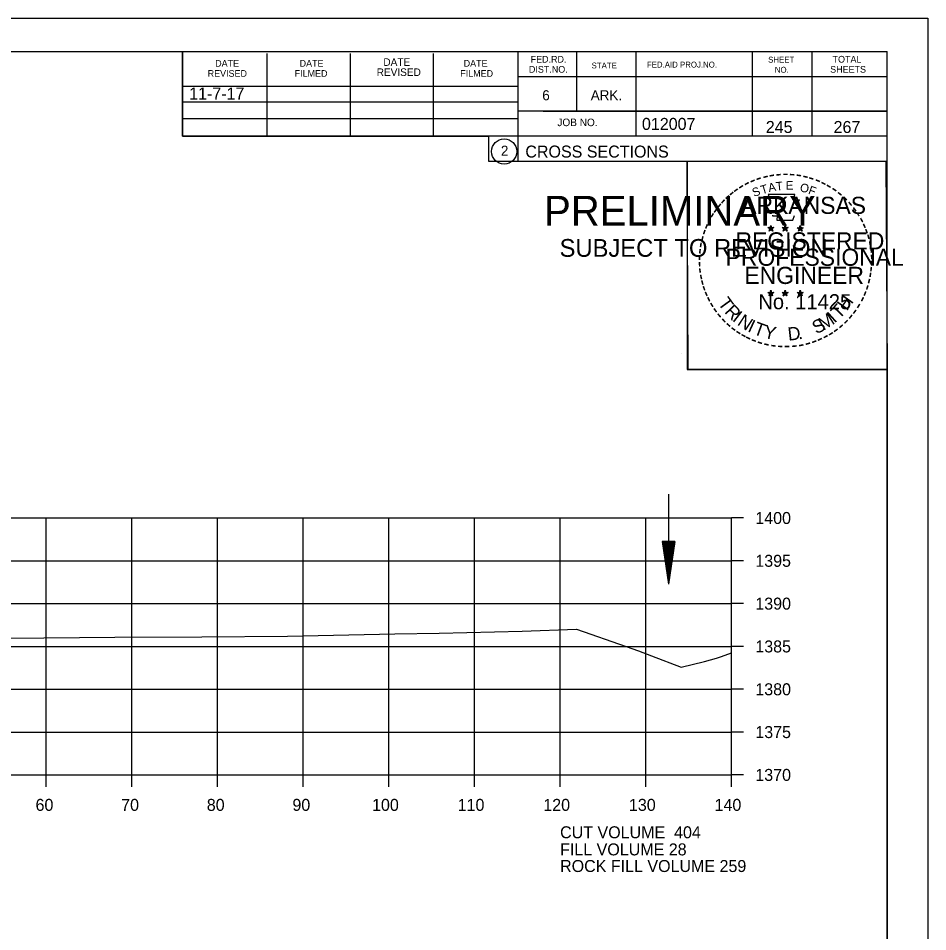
# Model space of a CAD drawing. Extents: x 1374311 to 1383814, y 384102 to 406278.
# Drawn here: x 1382696.8 to 1382803, y 404891.7 to 404998.4 of the extents above; entities that cross this region are included whole.
import ezdxf

# ---------------------------------------------------------------- set-up
doc = ezdxf.new("R2010")
doc.units = 0
for name, color, linetype in [('R_Axis', 7, 'Continuous'), ('R_Axis Annot', 7, 'Continuous'), ('R_Border', 7, 'Continuous'), ('R_Border PE', 7, 'Continuous'), ('R_Border Prem', 7, 'Continuous'), ('R_Draft', 7, 'Continuous'), ('R_Exist Surface', 7, 'Continuous'), ('R_Fin Surface', 7, 'Continuous'), ('R_Grid', 7, 'Continuous'), ('R_No Plot', 7, 'Continuous'), ('R_Water', 7, 'Continuous')]:
    doc.layers.add(name, color=color, linetype=linetype)

msp = doc.modelspace()

# ---------------------------------------------------------------- linework, layer by layer
at = {"layer": 'R_Axis'}
for p, q in [((1382780.07, 404910.05), (1382780.07, 404940.05)), ((1382781.47, 404940.05), (1382780.07, 404940.05)), ((1382781.47, 404935.05), (1382780.07, 404935.05)), ((1382781.47, 404930.05), (1382780.07, 404930.05)), ((1382781.47, 404925.05), (1382780.07, 404925.05)), ((1382781.47, 404920.05), (1382780.07, 404920.05)), ((1382781.47, 404915.05), (1382780.07, 404915.05)), ((1382500.07, 404910.05), (1382780.07, 404910.05)), ((1382700.07, 404908.65), (1382700.07, 404910.05)), ((1382710.07, 404908.65), (1382710.07, 404910.05)), ((1382720.07, 404908.65), (1382720.07, 404910.05)), ((1382730.07, 404908.65), (1382730.07, 404910.05)), ((1382740.07, 404908.65), (1382740.07, 404910.05)), ((1382750.07, 404908.65), (1382750.07, 404910.05)), ((1382760.07, 404908.65), (1382760.07, 404910.05)), ((1382770.07, 404908.65), (1382770.07, 404910.05)), ((1382780.07, 404908.65), (1382780.07, 404910.05)), ((1382781.47, 404910.05), (1382780.07, 404910.05))]:
    msp.add_line(p, q, dxfattribs=at)
at = {"layer": 'R_Border'}
for p, q in [((1382482.07, 404994.51), (1382798.25, 404994.51)), ((1382715.99, 404984.63), (1382715.99, 404994.51)), ((1382725.85, 404984.63), (1382725.85, 404994.31)), ((1382735.61, 404984.63), (1382735.61, 404994.31)), ((1382745.29, 404984.63), (1382745.29, 404994.31)), ((1382755.15, 404994.51), (1382755.15, 404981.71)), ((1382761.99, 404994.51), (1382761.99, 404987.57)), ((1382768.93, 404994.51), (1382768.93, 404984.63)), ((1382782.51, 404994.51), (1382782.51, 404984.63)), ((1382789.45, 404994.51), (1382789.45, 404984.63)), ((1382798.25, 404789.05), (1382798.25, 404994.51)), ((1382798.25, 404991.57), (1382755.15, 404991.57)), ((1382798.25, 404991.59), (1382798.25, 404991.59)), ((1382715.99, 404990.49), (1382755.15, 404990.49)), ((1382715.99, 404988.63), (1382755.15, 404988.63)), ((1382798.25, 404987.57), (1382755.15, 404987.57)), ((1382758.11, 404987.57), (1382798.25, 404987.57)), ((1382715.99, 404984.63), (1382715.99, 404986.69)), ((1382715.99, 404986.69), (1382755.15, 404986.69)), ((1382798.25, 404984.63), (1382715.99, 404984.63)), ((1382755.15, 404981.71), (1382798.25, 404981.71))]:
    msp.add_line(p, q, dxfattribs=at)
msp.add_circle((1382753.54, 404982.85), 1.47, dxfattribs=at)
at = {"layer": 'R_Border PE'}
for p, q in [((1382784.34, 404973.97), (1382784.69, 404973.86)), ((1382784.34, 404973.97), (1382784.59, 404973.92)), ((1382784.34, 404973.97), (1382784.57, 404973.84)), ((1382784.47, 404973.56), (1382784.69, 404973.86)), ((1382784.47, 404973.56), (1382784.6, 404973.8)), ((1382784.47, 404973.56), (1382784.68, 404973.78)), ((1382784.69, 404974.22), (1382784.64, 404973.97)), ((1382784.9, 404973.56), (1382784.68, 404973.77)), ((1382784.69, 404973.86), (1382784.69, 404974.22)), ((1382784.69, 404974.22), (1382784.73, 404973.97)), ((1382785.03, 404973.97), (1382784.69, 404973.86)), ((1382784.9, 404973.56), (1382784.69, 404973.86)), ((1382785.03, 404973.97), (1382784.75, 404973.92)), ((1382784.9, 404973.56), (1382784.76, 404973.85)), ((1382785.03, 404973.97), (1382784.83, 404973.86)), ((1382786.01, 404973.97), (1382786.36, 404973.86)), ((1382786.01, 404973.97), (1382786.26, 404973.92)), ((1382786.01, 404973.97), (1382786.24, 404973.84)), ((1382786.14, 404973.56), (1382786.36, 404973.86)), ((1382786.14, 404973.56), (1382786.27, 404973.8)), ((1382786.14, 404973.56), (1382786.35, 404973.78)), ((1382786.36, 404974.22), (1382786.31, 404973.97)), ((1382786.57, 404973.56), (1382786.35, 404973.77)), ((1382786.36, 404973.86), (1382786.36, 404974.22)), ((1382786.36, 404974.22), (1382786.4, 404973.97)), ((1382786.7, 404973.97), (1382786.36, 404973.86)), ((1382786.57, 404973.56), (1382786.36, 404973.86)), ((1382786.7, 404973.97), (1382786.42, 404973.92)), ((1382786.57, 404973.56), (1382786.43, 404973.85)), ((1382786.7, 404973.97), (1382786.5, 404973.86)), ((1382787.77, 404973.95), (1382788.12, 404973.84)), ((1382787.77, 404973.95), (1382788.02, 404973.91)), ((1382787.77, 404973.95), (1382788.01, 404973.83)), ((1382787.9, 404973.55), (1382788.12, 404973.84)), ((1382787.9, 404973.55), (1382788.03, 404973.79)), ((1382787.9, 404973.55), (1382788.12, 404973.76)), ((1382788.12, 404974.21), (1382788.08, 404973.96)), ((1382788.12, 404973.84), (1382788.12, 404974.21)), ((1382788.12, 404974.21), (1382788.17, 404973.96)), ((1382788.47, 404973.95), (1382788.12, 404973.84)), ((1382788.33, 404973.55), (1382788.12, 404973.84)), ((1382788.33, 404973.55), (1382788.12, 404973.76)), ((1382788.47, 404973.95), (1382788.18, 404973.91)), ((1382788.33, 404973.55), (1382788.2, 404973.84)), ((1382788.47, 404973.95), (1382788.26, 404973.85)), ((1382784.33, 404966.39), (1382784.68, 404966.28)), ((1382784.33, 404966.39), (1382784.59, 404966.35)), ((1382784.33, 404966.39), (1382784.57, 404966.27)), ((1382784.47, 404965.99), (1382784.68, 404966.28)), ((1382784.47, 404965.99), (1382784.59, 404966.23)), ((1382784.47, 404965.99), (1382784.68, 404966.2)), ((1382784.68, 404966.65), (1382784.64, 404966.4)), ((1382784.68, 404966.28), (1382784.68, 404966.65)), ((1382784.68, 404966.65), (1382784.73, 404966.4)), ((1382785.03, 404966.39), (1382784.68, 404966.28)), ((1382784.89, 404965.99), (1382784.68, 404966.28)), ((1382784.89, 404965.99), (1382784.68, 404966.2)), ((1382785.03, 404966.39), (1382784.74, 404966.34)), ((1382784.89, 404965.99), (1382784.76, 404966.28)), ((1382785.03, 404966.39), (1382784.82, 404966.29)), ((1382786, 404966.39), (1382786.35, 404966.28)), ((1382786, 404966.39), (1382786.25, 404966.35)), ((1382786, 404966.39), (1382786.24, 404966.27)), ((1382786.13, 404965.99), (1382786.35, 404966.28)), ((1382786.13, 404965.99), (1382786.26, 404966.23)), ((1382786.13, 404965.99), (1382786.35, 404966.2)), ((1382786.35, 404966.65), (1382786.31, 404966.4)), ((1382786.35, 404966.28), (1382786.35, 404966.65)), ((1382786.35, 404966.65), (1382786.4, 404966.4)), ((1382786.7, 404966.39), (1382786.35, 404966.28)), ((1382786.56, 404965.99), (1382786.35, 404966.28)), ((1382786.56, 404965.99), (1382786.35, 404966.2)), ((1382786.7, 404966.39), (1382786.41, 404966.34)), ((1382786.56, 404965.99), (1382786.43, 404966.28)), ((1382786.7, 404966.39), (1382786.49, 404966.29)), ((1382787.77, 404966.38), (1382788.12, 404966.27)), ((1382787.77, 404966.38), (1382788.02, 404966.34)), ((1382787.77, 404966.38), (1382788.01, 404966.26)), ((1382787.9, 404965.98), (1382788.12, 404966.27)), ((1382787.9, 404965.98), (1382788.03, 404966.22)), ((1382787.9, 404965.98), (1382788.12, 404966.19)), ((1382788.12, 404966.64), (1382788.08, 404966.39)), ((1382788.12, 404966.27), (1382788.12, 404966.64)), ((1382788.12, 404966.64), (1382788.17, 404966.39)), ((1382788.46, 404966.38), (1382788.12, 404966.27)), ((1382788.33, 404965.98), (1382788.12, 404966.27)), ((1382788.33, 404965.98), (1382788.12, 404966.19)), ((1382788.46, 404966.38), (1382788.18, 404966.33)), ((1382788.33, 404965.98), (1382788.19, 404966.27)), ((1382788.46, 404966.38), (1382788.26, 404966.28))]:
    msp.add_line(p, q, dxfattribs=at)
for points in [[(1382784.38, 404977.84), (1382784.65, 404977.02)], [(1382787.89, 404976.92), (1382788.03, 404977.21), (1382787.35, 404977.18), (1382787.49, 404977.84), (1382784.38, 404977.84)], [(1382784.87, 404975.42), (1382784.87, 404975.33), (1382785.43, 404975.32), (1382785.38, 404974.84), (1382787.25, 404974.84), (1382787.45, 404975.38)], [(1382784.69, 404974.22), (1382784.9, 404973.56), (1382784.34, 404973.97), (1382785.03, 404973.97), (1382784.47, 404973.56), (1382784.69, 404974.22)], [(1382786.36, 404974.22), (1382786.57, 404973.56), (1382786.01, 404973.97), (1382786.7, 404973.97), (1382786.14, 404973.56), (1382786.36, 404974.22)], [(1382788.12, 404974.21), (1382788.33, 404973.55), (1382787.77, 404973.95), (1382788.47, 404973.95), (1382787.9, 404973.55), (1382788.12, 404974.21)], [(1382784.68, 404966.65), (1382784.89, 404965.99), (1382784.33, 404966.39), (1382785.03, 404966.39), (1382784.47, 404965.99), (1382784.68, 404966.65)], [(1382786.35, 404966.65), (1382786.56, 404965.99), (1382786, 404966.39), (1382786.7, 404966.39), (1382786.13, 404965.99), (1382786.35, 404966.65)], [(1382788.12, 404966.64), (1382788.33, 404965.98), (1382787.77, 404966.38), (1382788.46, 404966.38), (1382787.9, 404965.98), (1382788.12, 404966.64)]]:
    msp.add_lwpolyline(points, dxfattribs=at)
for centre, radius in [((1382784.68, 404973.85), 0.172), ((1382784.68, 404973.85), 0.145), ((1382784.68, 404973.85), 0.116), ((1382784.68, 404973.85), 0.0991), ((1382784.68, 404973.85), 0.0747), ((1382784.68, 404973.85), 0.0495), ((1382784.68, 404973.85), 0.0296), ((1382786.35, 404973.85), 0.172), ((1382786.35, 404973.85), 0.145), ((1382786.35, 404973.85), 0.116), ((1382786.35, 404973.85), 0.0991), ((1382786.35, 404973.85), 0.0747), ((1382786.35, 404973.85), 0.0495), ((1382786.35, 404973.85), 0.0296), ((1382788.12, 404973.84), 0.172), ((1382788.12, 404973.84), 0.145), ((1382788.12, 404973.84), 0.116), ((1382788.12, 404973.84), 0.0991), ((1382788.12, 404973.84), 0.0747), ((1382788.12, 404973.84), 0.0495), ((1382788.12, 404973.84), 0.0296), ((1382784.68, 404966.28), 0.172), ((1382784.68, 404966.28), 0.145), ((1382784.68, 404966.28), 0.116), ((1382784.68, 404966.28), 0.0991), ((1382784.68, 404966.28), 0.0747), ((1382784.68, 404966.28), 0.0495), ((1382784.68, 404966.28), 0.0296), ((1382786.35, 404966.28), 0.172), ((1382786.35, 404966.28), 0.145), ((1382786.35, 404966.28), 0.116), ((1382786.35, 404966.28), 0.0991), ((1382786.35, 404966.28), 0.0747), ((1382786.35, 404966.28), 0.0495), ((1382786.35, 404966.28), 0.0296), ((1382788.12, 404966.27), 0.172), ((1382788.12, 404966.27), 0.145), ((1382788.12, 404966.27), 0.116), ((1382788.12, 404966.27), 0.0991), ((1382788.12, 404966.27), 0.0747), ((1382788.12, 404966.27), 0.0495), ((1382788.12, 404966.27), 0.0296)]:
    msp.add_circle(centre, radius, dxfattribs=at)
at = {"layer": 'R_Draft'}
for p, q in [((1382773.48, 404937.32), (1382771.98, 404937.31)), ((1382771.98, 404937.31), (1382772.74, 404932.32)), ((1382772.11, 404937.31), (1382772.74, 404933.15)), ((1382772.23, 404937.31), (1382772.74, 404934.01)), ((1382772.36, 404937.32), (1382772.74, 404934.84)), ((1382772.49, 404937.32), (1382772.73, 404935.69)), ((1382772.61, 404937.32), (1382772.73, 404936.53)), ((1382772.97, 404937.32), (1382772.73, 404935.69)), ((1382772.85, 404937.32), (1382772.73, 404936.53)), ((1382773.48, 404937.32), (1382772.74, 404932.32)), ((1382773.23, 404937.32), (1382772.74, 404934.01)), ((1382773.36, 404937.32), (1382772.74, 404933.15)), ((1382773.1, 404937.32), (1382772.74, 404934.84))]:
    msp.add_line(p, q, dxfattribs=at)
at = {"layer": 'R_Exist Surface'}
msp.add_lwpolyline([(1382695.65, 404926.01), (1382708.08, 404926.15), (1382718.24, 404926.17), (1382728.22, 404926.24), (1382740.76, 404926.53), (1382745.93, 404926.61), (1382755.63, 404926.85), (1382762, 404927.06), (1382767.77, 404925.06), (1382769.23, 404924.54), (1382770.75, 404923.96), (1382774.22, 404922.64), (1382776.92, 404923.31), (1382778.33, 404923.69), (1382778.92, 404923.88), (1382780.07, 404924.29)], dxfattribs=at)
at = {"layer": 'R_Grid'}
for p, q in [((1382500.07, 404940.05), (1382780.07, 404940.05)), ((1382700.07, 404910.05), (1382700.07, 404940.05)), ((1382710.07, 404910.05), (1382710.07, 404940.05)), ((1382720.07, 404910.05), (1382720.07, 404940.05)), ((1382730.07, 404910.05), (1382730.07, 404940.05)), ((1382740.07, 404910.05), (1382740.07, 404940.05)), ((1382750.07, 404910.05), (1382750.07, 404940.05)), ((1382760.07, 404910.05), (1382760.07, 404940.05)), ((1382770.07, 404910.05), (1382770.07, 404940.05)), ((1382780.07, 404910.05), (1382780.07, 404940.05)), ((1382500.07, 404935.05), (1382780.07, 404935.05)), ((1382500.07, 404930.05), (1382780.07, 404930.05)), ((1382500.07, 404925.05), (1382780.07, 404925.05)), ((1382500.07, 404920.05), (1382780.07, 404920.05)), ((1382500.07, 404915.05), (1382780.07, 404915.05)), ((1382500.07, 404910.05), (1382780.07, 404910.05))]:
    msp.add_line(p, q, dxfattribs=at)
at = {"layer": 'R_No Plot'}
for p, q in [((1382469.67, 404998.41), (1382803, 404998.41)), ((1382774.29, 404959.26), (1382774.29, 404959.26))]:
    msp.add_line(p, q, dxfattribs=at)
for points in [[(1382469.66, 404998.41), (1382803, 404998.41), (1382803, 404785.07), (1382469.66, 404785.07)], [(1382715.99, 404994.51), (1382715.99, 404984.63), (1382751.72, 404984.63), (1382751.72, 404981.71), (1382774.92, 404981.71), (1382774.92, 404957.38), (1382798.25, 404957.38), (1382798.25, 404789.05), (1382482.07, 404789.05), (1382482.07, 404994.51)], [(1382774.92, 404981.71), (1382798.13, 404981.71), (1382798.25, 404957.38), (1382775.04, 404957.38)]]:
    msp.add_lwpolyline(points, close=True, dxfattribs=at)
at = {"layer": 'R_Water'}
msp.add_line((1382772.72, 404942.82), (1382772.74, 404932.32), dxfattribs=at)

# ---------------------------------------------------------------- texts
at = {"layer": 'R_Axis Annot'}
for s, p in [('1400', (1382782.87, 404939.35)), ('1395', (1382782.87, 404934.35)), ('1390', (1382782.87, 404929.35)), ('1385', (1382782.87, 404924.35)), ('1380', (1382782.87, 404919.35)), ('1375', (1382782.87, 404914.35)), ('1370', (1382782.87, 404909.35)), ('60', (1382698.81, 404905.85)), ('70', (1382708.81, 404905.85)), ('80', (1382718.81, 404905.85)), ('90', (1382728.81, 404905.85)), ('100', (1382738.11, 404905.85)), ('110', (1382748.11, 404905.85)), ('120', (1382758.11, 404905.85)), ('130', (1382768.11, 404905.85)), ('140', (1382778.11, 404905.85)), ('CUT VOLUME  404', (1382760.07, 404902.65)), ('FILL VOLUME 28', (1382760.07, 404900.65))]:
    msp.add_text(s, height=1.4, dxfattribs=at).set_placement(p)
at = {"layer": 'R_Border'}
for s, height, p in [('DATE', 0.879, (1382739.43, 404992.85)), ('FED.RD.', 0.782, (1382756.63, 404993.23)), ('SHEET', 0.684, (1382784.37, 404993.23)), ('TOTAL', 0.782, (1382791.89, 404993.23)), ('DATE', 0.782, (1382719.79, 404992.75)), ('DATE', 0.782, (1382729.65, 404992.75)), ('DATE', 0.782, (1382748.81, 404992.75)), ('DIST.NO.', 0.782, (1382756.43, 404992.05)), ('STATE', 0.684, (1382763.75, 404992.55)), ('FED.AID PROJ.NO.', 0.684, (1382770.21, 404992.65)), ('NO.', 0.684, (1382785.15, 404992.05)), ('SHEETS', 0.782, (1382791.61, 404992.05)), ('REVISED', 0.782, (1382718.91, 404991.57)), ('FILMED', 0.782, (1382729.07, 404991.57)), ('REVISED', 0.879, (1382738.65, 404991.67)), ('FILMED', 0.782, (1382748.41, 404991.57)), ('6', 1.17, (1382757.99, 404988.83)), ('ARK.', 1.172, (1382763.65, 404988.83)), ('JOB NO.', 0.879, (1382759.75, 404985.81)), ('012007', 1.4, (1382769.63, 404985.37)), ('2', 1.17, (1382753.16, 404982.36)), ('CROSS SECTIONS', 1.4, (1382756.01, 404982.14))]:
    msp.add_text(s, height=height, rotation=360, dxfattribs=at).set_placement(p)
at = {"layer": 'R_Border PE'}
for s, height, rotation, p in [('-', 1.6, 19.1761, (1382783.12, 404978.97)), ('-', 1.6, 13.6301, (1382783.87, 404979.21)), ('-', 1.6, 10.2193, (1382784.55, 404979.37)), ('-', 1.6, 5.8968, (1382785.28, 404979.48)), ('-', 1.6, 0.1862, (1382786.05, 404979.56)), ('-', 1.6, 357.743, (1382786.78, 404979.54)), ('-', 1.6, 352.1617, (1382787.52, 404979.49)), ('-', 1.6, 347.2049, (1382788.24, 404979.37)), ('-', 1.6, 342.3362, (1382788.87, 404979.22)), ('-', 1.6, 34.0636, (1382781.26, 404978.02)), ('-', 1.6, 28.7918, (1382781.86, 404978.39)), ('-', 1.6, 24.3072, (1382782.49, 404978.7)), ('T', 1, 16.4036, (1382783.65, 404977.85)), ('A', 1, 11.2132, (1382784.47, 404978.1)), ('T', 1, 6.0228, (1382785.32, 404978.27)), ('E', 1, 0.8323, (1382786.43, 404978.38)), ('O', 1, 350.4515, (1382788.03, 404978.17)), ('F', 1, 340.0707, (1382788.98, 404977.94)), ('-', 1.6, 337.8551, (1382789.61, 404979)), ('-', 1.6, 334.1211, (1382790.24, 404978.72)), ('-', 1.6, 329.6409, (1382790.82, 404978.44)), ('-', 1.6, 42.9622, (1382779.77, 404976.83)), ('-', 1.6, 38.9507, (1382780.21, 404977.24)), ('-', 1.6, 36.2317, (1382780.68, 404977.62)), ('S', 1, 21.594, (1382782.73, 404977.52)), ('-', 1.6, 325.8627, (1382791.46, 404978.08)), ('-', 1.6, 320.5297, (1382792.07, 404977.65)), ('-', 1.6, 50.6142, (1382778.92, 404975.86)), ('-', 1.6, 48.423, (1382779.33, 404976.35)), ('ARKANSAS', 2, 360, (1382781.23, 404975.56)), ('-', 1.6, 315.5786, (1382792.67, 404977.17)), ('-', 1.6, 309.8797, (1382793.24, 404976.62)), ('-', 1.6, 58.0706, (1382778.18, 404974.77)), ('-', 1.6, 54.2325, (1382778.51, 404975.29)), ('-', 1.6, 306.6522, (1382793.77, 404976.01)), ('-', 1.4, 303.6753, (1382794.25, 404975.45)), ('-', 1.6, 62.8713, (1382777.87, 404974.15)), ('-', 1.6, 299.6684, (1382794.57, 404974.84)), ('-', 1.6, 72.3945, (1382777.39, 404972.91)), ('-', 1.6, 67.7743, (1382777.61, 404973.54)), ('REGISTERED', 2, 360, (1382780.55, 404971.41)), ('DWB', 0.01, 360, (1382784.67, 404973.85)), ('DWB', 0.01, 360, (1382786.34, 404973.85)), ('DWB', 0.01, 360, (1382788.11, 404973.84)), ('-', 1.6, 294.6628, (1382794.89, 404974.23)), ('-', 1.6, 290.5728, (1382795.15, 404973.65)), ('-', 1.6, 75.461, (1382777.2, 404972.2)), ('-', 1.6, 285.1233, (1382795.39, 404973.07)), ('-', 1.6, 85.1863, (1382776.99, 404970.79)), ('-', 1.6, 81.2013, (1382777.06, 404971.49)), ('PROFESSIONAL', 2, 360, (1382779.4, 404969.5)), ('-', 1.6, 280.5493, (1382795.59, 404972.33)), ('-', 1.6, 276.5962, (1382795.75, 404971.56)), ('-', 1.6, 89.0622, (1382776.96, 404970.09)), ('-', 1.6, 274.3301, (1382795.81, 404970.84)), ('-', 1.6, 94.1959, (1382777, 404969.37)), ('-', 1.6, 98.9479, (1382777.07, 404968.7)), ('ENGINEER', 2, 360, (1382781.59, 404967.38)), ('-', 1.6, 263.5172, (1382795.82, 404969.54)), ('-', 1.6, 269.9407, (1382795.84, 404970.21)), ('-', 1.6, 101.7149, (1382777.21, 404967.97)), ('-', 1.6, 260.9953, (1382795.75, 404968.89)), ('-', 1.6, 105.4578, (1382777.37, 404967.37)), ('-', 1.6, 109.0874, (1382777.58, 404966.74)), ('-', 1.6, 252.8681, (1382795.46, 404967.49)), ('-', 1.6, 255.7626, (1382795.64, 404968.21)), ('-', 1.6, 114.0643, (1382777.84, 404966.15)), ('T', 1.54, 306.0406, (1382778.44, 404965.12)), ('No. 11425', 1.757, 360, (1382783.22, 404964.43)), ('DWB', 0.01, 360, (1382784.67, 404966.28)), ('DWB', 0.01, 360, (1382786.34, 404966.28)), ('DWB', 0.01, 360, (1382788.1, 404966.27)), ('H', 1.54, 54.6088, (1382793.56, 404964.16)), ('-', 1.6, 247.8887, (1382795.24, 404966.82)), ('-', 1.6, 115.7289, (1382778.14, 404965.53)), ('-', 1.6, 120.4471, (1382778.5, 404964.94)), ('R', 1.54, 314.005, (1382779.2, 404964.07)), ('T', 1.54, 46.6444, (1382792.67, 404963.21)), ('-', 1.6, 239.0712, (1382794.58, 404965.43)), ('-', 1.6, 244.6197, (1382794.98, 404966.19)), ('-', 1.6, 125.8934, (1382778.9, 404964.38)), ('-', 1.6, 130.7181, (1382779.36, 404963.83)), ('I', 1.54, 321.9694, (1382780.1, 404963.14)), ('N', 1.54, 326.5002, (1382780.67, 404962.67)), ('M', 1.54, 32.6563, (1382790.83, 404961.89)), ('I', 1.54, 42.1136, (1382792.11, 404962.74)), ('-', 1.6, 233.8452, (1382794.18, 404964.78)), ('-', 1.6, 134.2238, (1382779.88, 404963.28)), ('-', 1.6, 138.9338, (1382780.41, 404962.82)), ('I', 1.54, 335.3603, (1382781.88, 404961.88)), ('T', 1.54, 339.8912, (1382782.54, 404961.56)), ('S', 1.54, 26.9312, (1382789.99, 404961.48)), ('-', 1.6, 225.7653, (1382793.27, 404963.65)), ('-', 1.6, 231.2538, (1382793.75, 404964.22)), ('-', 1.6, 144.6463, (1382780.96, 404962.41)), ('-', 1.6, 148.0898, (1382781.52, 404962.04)), ('Y', 1.54, 347.8556, (1382783.76, 404961.11)), ('D', 1.54, 6.3969, (1382786.74, 404960.75)), ('-', 1.6, 212.2491, (1382791.67, 404962.28)), ('-', 1.6, 215.7363, (1382792.2, 404962.67)), ('-', 1.6, 221.0851, (1382792.75, 404963.14)), ('-', 1.6, 151.5704, (1382782.1, 404961.72)), ('-', 1.6, 154.6002, (1382782.62, 404961.47)), ('-', 1.6, 158.5612, (1382783.25, 404961.22)), ('-', 1.6, 162.7983, (1382783.93, 404961)), ('.', 1.54, 13.7642, (1382787.93, 404960.88)), ('-', 1.6, 200.7184, (1382789.86, 404961.35)), ('-', 1.6, 204.2516, (1382790.48, 404961.62)), ('-', 1.6, 207.3568, (1382791.11, 404961.94)), ('-', 1.6, 167.5555, (1382784.65, 404960.84)), ('-', 1.6, 173.1155, (1382785.42, 404960.73)), ('-', 1.6, 176.5183, (1382786.17, 404960.68)), ('-', 1.6, 181.5918, (1382786.91, 404960.7)), ('-', 1.6, 185.8167, (1382787.72, 404960.77)), ('-', 1.6, 191.2858, (1382788.46, 404960.9)), ('-', 1.6, 195.4743, (1382789.19, 404961.1))]:
    msp.add_text(s, height=height, rotation=rotation, dxfattribs=at).set_placement(p)
at = {"layer": 'R_Border Prem'}
for s, height, p in [('PRELIMINARY', 3.5, (1382758.2, 404974.17)), ('DWB', 0.01, (1382758.95, 404976.02)), ('SUBJECT TO REVISION', 2.0751, (1382760.01, 404970.55))]:
    msp.add_text(s, height=height, rotation=360, dxfattribs=at).set_placement(p)
at = {"layer": 'R_Fin Surface'}
for s, p in [('11-7-17', (1382716.75, 404988.92)), ('ROCK FILL VOLUME 259', (1382760.07, 404898.71))]:
    msp.add_text(s, height=1.4, dxfattribs=at).set_placement(p)
at = {"layer": 'R_Water'}
for s, p in [('245', (1382784.09, 404985.01)), ('267', (1382792.01, 404985.01))]:
    msp.add_text(s, height=1.4, rotation=360, dxfattribs=at).set_placement(p)

doc.saveas('drawing.dxf')
